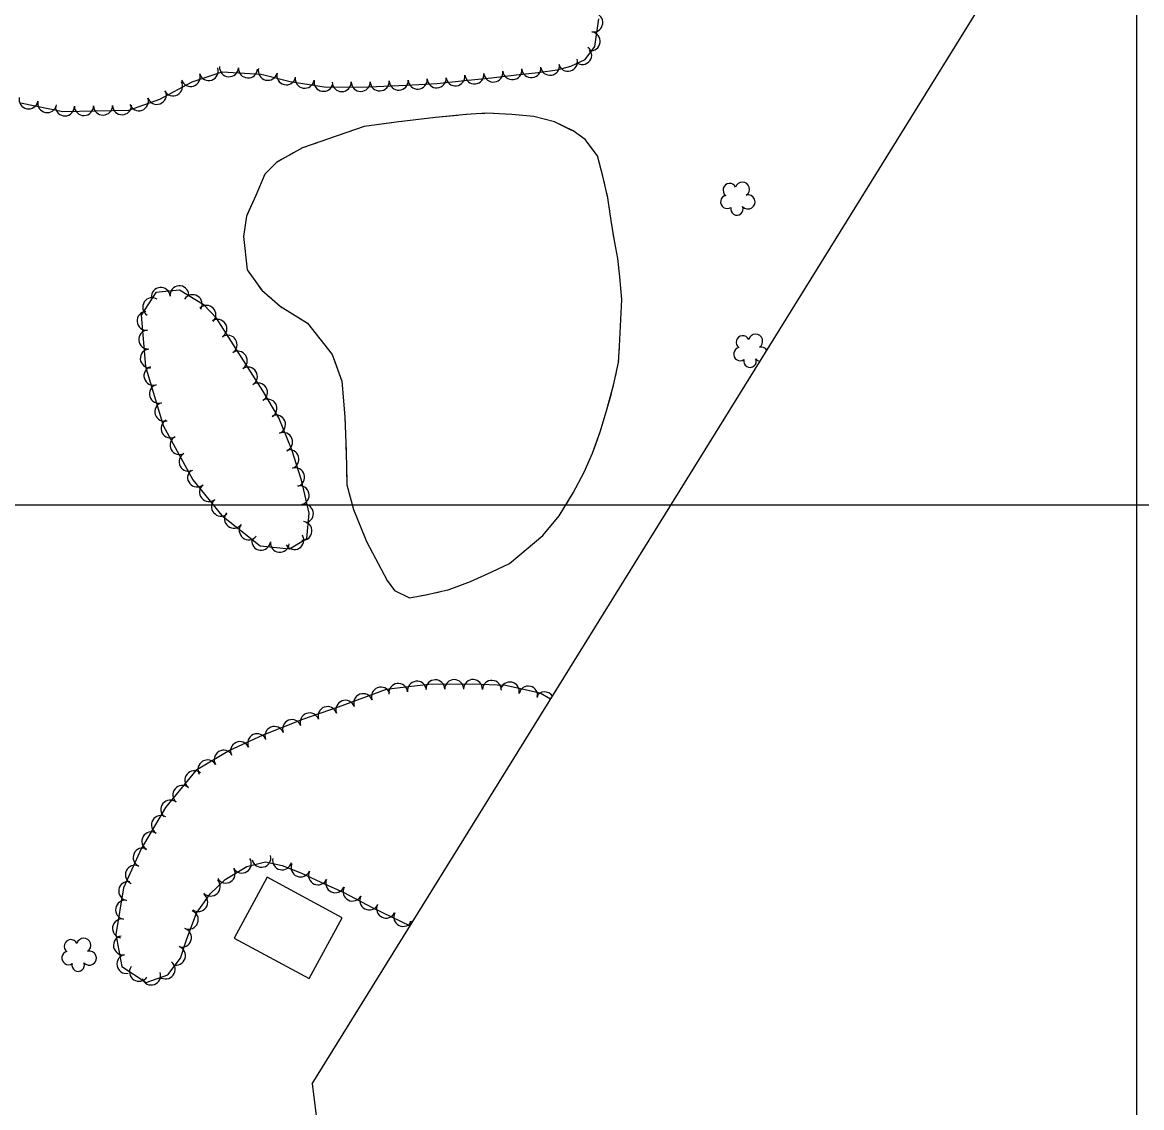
# Model space of a CAD drawing. Extents: x 353423 to 364002, y 127000 to 201942.
# Drawn here: x 363033 to 363502, y 131247.4 to 131702.2 of the extents above; entities that cross this region are included whole.
import ezdxf

# ---------------------------------------------------------------- set-up
doc = ezdxf.new("R2010")
doc.units = 0
for name, color, linetype in [('E_FEN_Generic', 7, 'Continuous'), ('E_LAND_TreeLine', 7, 'Continuous'), ('E_RDWY_Gravel', 7, 'Continuous'), ('E_STRUCT_WingWall', 7, 'Continuous'), ('E_WTR_FlowLine', 7, 'Continuous')]:
    doc.layers.add(name, color=color, linetype=linetype)

msp = doc.modelspace()

# ---------------------------------------------------------------- linework, layer by layer
at = {"layer": 'E_FEN_Generic'}
for points in [[(363032.15, 131668.55), (363050, 131664.93), (363077.55, 131665.46), (363090.61, 131670.1), (363104.09, 131677.34), (363116.7, 131681.55), (363133.09, 131680.46), (363145.24, 131677.52), (363160.22, 131675.04), (363178.12, 131675.24), (363193.97, 131675.86), (363206.74, 131676.68), (363216.94, 131677.8), (363229.57, 131679.03), (363239.84, 131680.3), (363249.09, 131681.26), (363257.09, 131682.35), (363262.77, 131683.89), (363268.74, 131686.67), (363272.89, 131692.09), (363274.5, 131703.73)], [(363032.15, 131668.55), (363050, 131664.93), (363077.55, 131665.46), (363090.61, 131670.1), (363104.09, 131677.34), (363116.7, 131681.55), (363133.09, 131680.46), (363145.24, 131677.52), (363160.22, 131675.04), (363178.12, 131675.24), (363193.97, 131675.86), (363206.74, 131676.68), (363216.94, 131677.8), (363229.57, 131679.03), (363239.84, 131680.3), (363249.09, 131681.26), (363257.09, 131682.35), (363262.77, 131683.89), (363268.74, 131686.67), (363272.89, 131692.09), (363274.5, 131703.73)], [(363114.38, 131578.26), (363109.11, 131583.66), (363098.89, 131589.94), (363088.92, 131589.08), (363082.74, 131579.56), (363084.55, 131557.95), (363092, 131533.33), (363104.34, 131510.46), (363116.54, 131495.55), (363132.6, 131482.89), (363144.85, 131481.57), (363152.22, 131485.96), (363153.09, 131496.5), (363149.88, 131510.32), (363145.82, 131523.12), (363140.41, 131536.47), (363133.74, 131547.85), (363114.38, 131578.26)], [(363254.29, 131418.6), (363249.94, 131421.11), (363235.47, 131424.29), (363221.62, 131424.92), (363203.17, 131424.77), (363185.41, 131422.68), (363165.25, 131415.23), (363150.35, 131409.99), (363133.52, 131403.38), (363119.81, 131397.08), (363105.65, 131388.65), (363093.01, 131373.23), (363082.77, 131355.9), (363075.42, 131339.51), (363072.17, 131319.9), (363074.64, 131306.5), (363084.88, 131299.81), (363093.94, 131303.04), (363099.21, 131310), (363101.89, 131318.14), (363106, 131328.93), (363111.66, 131336.94), (363118.02, 131342.93), (363126.98, 131348.5), (363134.91, 131350.38), (363141.88, 131348.86), (363149.61, 131345.76), (363157.98, 131341.89), (363167.66, 131337.52), (363179.85, 131331.08), (363195.44, 131323.63)]]:
    msp.add_lwpolyline(points, dxfattribs=at)
for centre, radius, start, end in [((363272.18, 131702.2), 4, 262.1307, 82.1154), ((363271.08, 131694.29), 4, 262.1307, 82.1154), ((363267.55, 131688.55), 4, 232.5925, 52.5772), ((363254.09, 131684.05), 4, 187.7917, 7.7764), ((363261.6, 131685.74), 4, 195.2004, 15.185), ((363103.49, 131679.34), 4, 198.4535, 18.4382), ((363111.07, 131681.87), 4, 198.4535, 18.4382), ((363119.59, 131683.45), 4, 176.2173, 356.2019), ((363127.56, 131682.92), 4, 176.2173, 356.2019), ((363135.83, 131681.95), 4, 166.3907, 346.3753), ((363143.59, 131680.07), 4, 166.3907, 346.3753), ((363214.44, 131679.63), 4, 186.2332, 6.2179), ((363222.41, 131680.43), 4, 185.5992, 5.5838), ((363230.31, 131681.23), 4, 187.0338, 7.0185), ((363238.24, 131682.21), 4, 187.0338, 7.0185), ((363246.23, 131683.06), 4, 185.9322, 5.9169), ((363096.12, 131675.43), 4, 208.2346, 28.2193), ((363151.29, 131678.63), 4, 170.6024, 350.5871), ((363159.18, 131677.33), 4, 170.6024, 350.5871), ((363166.78, 131677.2), 4, 180.6511, 0.6358), ((363174.77, 131677.29), 4, 180.6511, 0.6358), ((363182.7, 131677.51), 4, 182.248, 2.2327), ((363190.69, 131677.82), 4, 182.248, 2.2327), ((363198.61, 131678.25), 4, 183.7163, 3.701), ((363206.59, 131678.77), 4, 183.7163, 3.701), ((363035.58, 131669.98), 4, 168.546, 348.5307), ((363081.8, 131669.19), 4, 199.5603, 19.545), ((363089.33, 131671.87), 4, 199.5603, 19.545), ((363043.41, 131668.4), 4, 168.546, 348.5307), ((363050.8, 131667.03), 4, 181.1264, 1.111), ((363058.79, 131667.19), 4, 181.1264, 1.111), ((363066.78, 131667.35), 4, 181.1264, 1.111), ((363074.77, 131667.5), 4, 181.1264, 1.111), ((363329.35, 131631.94), 2.78, 25.9259, 233.6989), ((363334.71, 131632.34), 2.97, 302.955, 164.1889), ((363328.31, 131626.99), 2.78, 102.6029, 303.614), ((363337.03, 131626.97), 2.97, 220.6058, 103.5791), ((363332.38, 131624.01), 2.61, 165.311, 23.2437), ((363090.96, 131587.18), 3.95, 4.9325, 184.9172), ((363098.84, 131587.86), 3.95, 4.9325, 184.9172), ((363087.37, 131582.89), 3.95, 57.0249, 237.0095), ((363104.35, 131584.15), 3.95, 328.4434, 148.428), ((363110.14, 131579.64), 3.95, 314.3204, 134.305), ((363085.02, 131577.15), 3.95, 94.7904, 274.7751), ((363114.76, 131573.81), 3.95, 302.4815, 122.4662), ((363085.68, 131569.27), 3.95, 94.7904, 274.7751), ((363119, 131567.14), 3.95, 302.4815, 122.4662), ((363334.84, 131568.15), 2.78, 25.9259, 233.6989), ((363340.2, 131568.55), 2.97, 302.955, 164.1889), ((363086.34, 131561.39), 3.95, 94.7904, 274.7751), ((363123.25, 131560.47), 3.95, 302.4815, 122.4662), ((363333.8, 131563.2), 2.78, 102.6029, 303.614), ((363342.52, 131563.18), 2.97, 35.3842, 103.5791), ((363087.87, 131554.12), 3.95, 106.8351, 286.8198), ((363337.87, 131560.22), 2.61, 165.311, 23.2437), ((363342.52, 131563.18), 2.97, 220.6058, 261.0445), ((363127.49, 131553.8), 3.95, 302.4815, 122.4662), ((363090.16, 131546.55), 3.95, 106.8351, 286.8198), ((363131.74, 131547.13), 3.95, 302.4815, 122.4662), ((363135.71, 131540.39), 3.95, 300.4067, 120.3914), ((363092.45, 131538.98), 3.95, 106.8351, 286.8198), ((363095.07, 131532), 3.95, 118.3528, 298.3374), ((363139.3, 131533.7), 3.95, 292.047, 112.0316), ((363142.27, 131526.37), 3.95, 292.047, 112.0316), ((363098.82, 131525.04), 3.95, 118.3528, 298.3374), ((363102.58, 131518.08), 3.95, 118.3528, 298.3374), ((363144.92, 131519.1), 3.95, 287.6199, 107.6046), ((363106.17, 131511.49), 3.95, 129.3234, 309.3081), ((363147.31, 131511.56), 3.95, 287.6199, 107.6046), ((363111.18, 131505.37), 3.95, 129.3234, 309.3081), ((363149.21, 131504.06), 3.95, 283.0652, 103.0499), ((363116.19, 131499.25), 3.95, 129.3234, 309.3081), ((363150.99, 131496.36), 3.95, 283.0652, 103.0499), ((363121.61, 131494.2), 3.95, 141.7398, 321.7245), ((363150.4, 131489.12), 3.95, 265.3021, 85.2868), ((363127.81, 131489.3), 3.95, 141.7398, 321.7245), ((363133, 131484.93), 3.95, 173.855, 353.8397), ((363140.86, 131484.08), 3.95, 173.855, 353.8397), ((363146.94, 131485.23), 3.95, 210.8123, 30.797), ((363206.01, 131422.72), 3.97, 0.4705, 180.4552), ((363213.95, 131422.78), 3.97, 0.4705, 180.4552), ((363221.78, 131422.83), 3.97, 357.3995, 177.3841), ((363183.22, 131419.65), 3.97, 20.272, 200.2567), ((363190.45, 131421.18), 3.97, 6.7321, 186.7168), ((363198.34, 131422.11), 3.97, 6.7321, 186.7168), ((363229.71, 131422.47), 3.97, 357.3995, 177.3841), ((363237.24, 131421.78), 3.97, 347.6076, 167.5923), ((363244.99, 131420.07), 3.97, 347.6076, 167.5923), ((363168.32, 131414.15), 3.97, 20.272, 200.2567), ((363175.77, 131416.9), 3.97, 20.272, 200.2567), ((363251.78, 131417.65), 3.97, 34.0328, 150.0321), ((363153.33, 131408.84), 3.97, 19.4016, 199.3863), ((363160.82, 131411.47), 3.97, 19.4016, 199.3863), ((363145.98, 131406.04), 3.97, 21.4378, 201.4225), ((363131.38, 131400.11), 3.97, 24.704, 204.6887), ((363138.59, 131403.14), 3.97, 21.4378, 201.4225), ((363124.17, 131396.8), 3.97, 24.704, 204.6887), ((363117.35, 131393.2), 3.97, 30.7729, 210.7575), ((363110.53, 131389.14), 3.97, 30.7729, 210.7575), ((363105.04, 131384.63), 3.97, 50.6643, 230.6489), ((363100.01, 131378.49), 3.97, 50.6643, 230.6489), ((363094.97, 131372.35), 3.97, 50.6643, 230.6489), ((363091.05, 131365.83), 3.97, 59.4169, 239.4015), ((363087.01, 131358.99), 3.97, 59.4169, 239.4015), ((363083.38, 131352.21), 3.97, 65.8648, 245.8495), ((363124.93, 131349.67), 3.97, 211.8979, 31.8826), ((363133.14, 131352.1), 3.97, 193.3484, 13.3331), ((363141.81, 131351), 3.97, 167.647, 347.6317), ((363080.14, 131344.96), 3.97, 65.8648, 245.8495), ((363118.19, 131345.48), 3.97, 211.8979, 31.8826), ((363149.54, 131348.03), 3.97, 158.2024, 338.1871), ((363077.3, 131338.15), 3.97, 80.6126, 260.5973), ((363111.91, 131340.02), 3.97, 223.2736, 43.2583), ((363156.86, 131344.7), 3.97, 155.1631, 335.1478), ((363164.07, 131341.42), 3.97, 155.7516, 335.7363), ((363171.34, 131337.93), 3.97, 152.1463, 332.131), ((363076, 131330.32), 3.97, 80.6126, 260.5973), ((363106.71, 131333.53), 3.97, 234.7682, 54.7528), ((363178.36, 131334.22), 3.97, 152.1463, 332.131), ((363102.71, 131326.14), 3.97, 249.1448, 69.1295), ((363185.39, 131330.74), 3.97, 154.4525, 334.4372), ((363192.56, 131327.31), 3.97, 154.4525, 334.4372), ((363074.71, 131322.49), 3.97, 80.6126, 260.5973), ((363199.37, 131324.92), 3.97, 171.9068, 196.0512), ((363075.12, 131315.39), 3.97, 100.4607, 280.4454), ((363099.86, 131318.63), 3.97, 251.7967, 71.7814), ((363053.32, 131315.01), 2.78, 25.9259, 233.6989), ((363058.68, 131315.41), 2.97, 302.955, 164.1889), ((363097.38, 131311.09), 3.97, 251.7967, 71.7814), ((363052.29, 131310.05), 2.78, 102.6029, 303.614), ((363061.01, 131310.04), 2.97, 220.6058, 103.5791), ((363076.56, 131307.58), 3.97, 100.4607, 280.4454), ((363056.35, 131307.07), 2.61, 165.311, 23.2437), ((363081.83, 131304.29), 3.97, 146.8361, 326.8208), ((363093.04, 131305.29), 3.97, 232.8713, 52.856), ((363086.95, 131302.75), 3.97, 199.6126, 19.5973)]:
    msp.add_arc(centre, radius, start, end, dxfattribs=at)
at = {"layer": 'E_LAND_TreeLine'}
for p, q in [((363500, 131000), (363500, 133500)), ((360000, 131500), (363500, 131500)), ((360000, 131500), (364000, 131500)), ((363500, 129000), (363500, 131500))]:
    msp.add_line(p, q, dxfattribs=at)
at = {"layer": 'E_RDWY_Gravel'}
for points in [[(363154.37, 131257.35), (363679.88, 132105.4), (363633.4, 133083.64)], [(363154.37, 131257.35), (363384.15, 129428.67)]]:
    msp.add_lwpolyline(points, dxfattribs=at)
at = {"layer": 'E_STRUCT_WingWall'}
for points in [[(363284.15, 131586.14), (363283.3, 131595.58), (363282.48, 131603.2), (363281.18, 131610.01), (363279.83, 131618.26), (363278.35, 131628.73), (363276.15, 131637.84), (363273.96, 131646.36), (363268.86, 131653.08), (363263.72, 131656.72), (363255.96, 131660.49), (363247.29, 131662.77), (363238.03, 131663.61), (363227.61, 131664.13), (363218.92, 131663.62), (363206.02, 131662.34), (363189.59, 131660.36), (363176.21, 131658.6), (363150.3, 131649.63), (363141.89, 131644.91), (363139.52, 131643.55), (363134.64, 131638.6), (363130.8, 131629.67), (363126.85, 131620.98), (363125.59, 131612.52), (363127.17, 131598.48), (363133.27, 131590.03), (363141.03, 131583.22), (363152.41, 131576.16), (363162.83, 131562.97), (363166.84, 131551.87), (363168.12, 131536.92), (363168.63, 131522.18), (363168.98, 131508.42), (363171.75, 131498.05), (363177.14, 131484.64), (363185.89, 131468.27), (363188.89, 131464.08), (363195.19, 131461.02), (363202.09, 131462.36), (363211.78, 131464.51), (363220.78, 131467.9), (363229.69, 131471.99), (363237.03, 131475.39)], [(363215.26, 131663.26), (363206.02, 131662.34), (363189.59, 131660.36), (363187.63, 131660.1)], [(363220.99, 131663.74), (363219.08, 131663.63)], [(363226.74, 131664.08), (363224.82, 131663.97)], [(363232.48, 131663.89), (363230.57, 131663.98)], [(363263, 131657.07), (363255.96, 131660.49), (363247.29, 131662.77), (363238.03, 131663.61), (363236.31, 131663.7)], [(363187.63, 131660.1), (363176.21, 131658.6), (363160.81, 131653.27)], [(363276.97, 131634.46), (363276.15, 131637.84), (363273.96, 131646.36), (363268.86, 131653.08), (363263.72, 131656.72), (363263, 131657.07)], [(363157.19, 131652.02), (363155.38, 131651.39)], [(363146.62, 131647.57), (363144.95, 131646.63)], [(363151.75, 131650.13), (363150.3, 131649.63), (363149.97, 131649.45)], [(363141.61, 131644.75), (363139.52, 131643.55), (363134.64, 131638.6), (363130.8, 131629.67), (363127.19, 131621.72)], [(363278.31, 131628.86), (363277.86, 131630.73)], [(363279.13, 131623.17), (363278.86, 131625.07)], [(363127.19, 131621.72), (363126.85, 131620.98), (363125.59, 131612.52), (363127.17, 131598.48), (363129.7, 131594.98)], [(363279.96, 131617.48), (363279.83, 131618.26), (363279.67, 131619.37)], [(363284.15, 131586.14), (363283.3, 131595.58), (363282.48, 131603.2), (363281.18, 131610.01), (363280.57, 131613.69)], [(363131.94, 131591.87), (363133.06, 131590.32)], [(363135.89, 131587.73), (363137.33, 131586.47)], [(363237.03, 131475.39), (363251.04, 131487.18), (363257.94, 131495.39), (363263.81, 131505.01), (363268.31, 131513.68), (363271.9, 131521.66), (363275.13, 131530.56), (363277.73, 131539.36), (363280.72, 131550.18), (363282.82, 131559.63), (363283.23, 131566.46), (363284.15, 131586.14)], [(363283.05, 131563.54), (363283.23, 131566.46), (363284.15, 131586.14)], [(363140.21, 131583.93), (363141.03, 131583.22), (363141.73, 131582.78)], [(363144.99, 131580.76), (363152.41, 131576.16), (363162.83, 131562.97), (363163.6, 131560.83)], [(363163.6, 131560.83), (363166.84, 131551.87), (363168.12, 131536.92), (363168.23, 131533.64)], [(363282.65, 131558.88), (363282.82, 131559.63), (363282.87, 131560.42)], [(363281.64, 131554.3), (363281.98, 131555.83)], [(363280.6, 131549.74), (363280.72, 131550.18), (363280.96, 131551.26)], [(363273.14, 131525.08), (363275.13, 131530.56), (363277.73, 131539.36), (363279.77, 131546.73)], [(363168.36, 131529.81), (363168.43, 131527.89)], [(363263.55, 131504.59), (363263.81, 131505.01), (363268.31, 131513.68), (363271.9, 131521.66), (363273.14, 131525.08)], [(363168.57, 131524.06), (363168.63, 131522.18), (363168.63, 131522.14)], [(363168.73, 131518.31), (363168.78, 131516.39)], [(363168.87, 131512.56), (363168.98, 131508.42), (363171.75, 131498.05), (363176.57, 131486.05)], [(363261.11, 131500.6), (363261.93, 131501.93)], [(363258.67, 131496.6), (363259.49, 131497.93)], [(363255.83, 131492.88), (363256.84, 131494.08)], [(363237.03, 131475.39), (363251.04, 131487.18), (363253.83, 131490.49)], [(363176.57, 131486.05), (363177.14, 131484.64), (363185.89, 131468.27), (363188.89, 131464.08), (363191.21, 131462.95)], [(363211.5, 131464.45), (363211.78, 131464.51), (363220.78, 131467.9), (363229.69, 131471.99), (363237.03, 131475.39)], [(363194.66, 131461.27), (363195.19, 131461.02), (363196.49, 131461.27)], [(363200.25, 131462.01), (363202.09, 131462.36), (363202.14, 131462.37)], [(363205.88, 131463.2), (363207.75, 131463.62)]]:
    msp.add_lwpolyline(points, dxfattribs=at)
at = {"layer": 'E_WTR_FlowLine'}
msp.add_lwpolyline([(363121.7, 131318.46), (363153.18, 131301.45), (363166.98, 131326.99), (363135.5, 131344)], close=True, dxfattribs=at)

doc.saveas('drawing.dxf')
